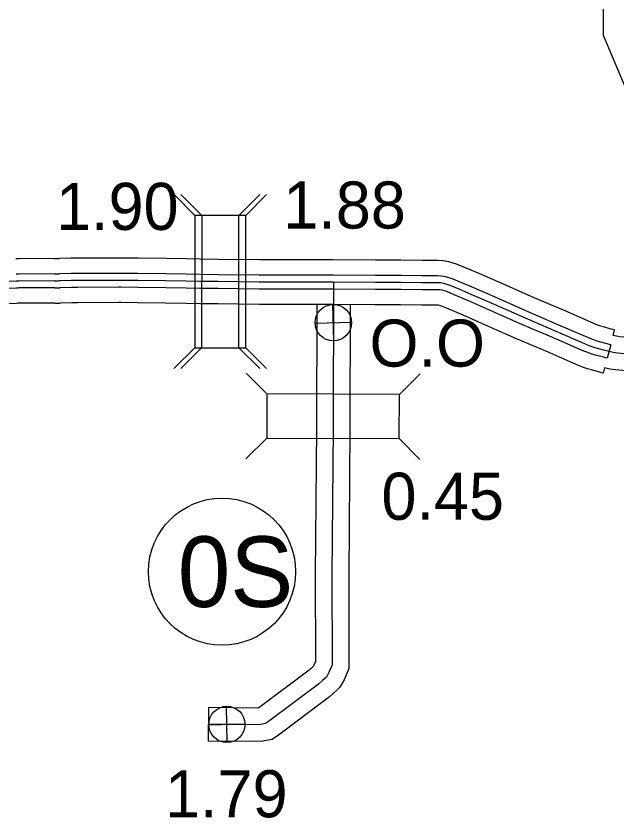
# Model space of a CAD drawing. Extents: x 31699 to 244310, y -8841 to 11474.
# Drawn here: x 103231.3 to 103590.7, y 1397.3 to 1877.1 of the extents above; entities that cross this region are included whole.
import ezdxf

# ---------------------------------------------------------------- set-up
doc = ezdxf.new("R2010")
doc.units = 0
for name, color, linetype in [('B_Logo', 7, 'Continuous'), ('Level 21', 7, 'Continuous'), ('R_Border Notes', 7, 'Continuous'), ('R_XS_EARTHWORK_STAGE1', 7, 'Continuous'), ('R_XS_EARTHWORK_STAGE2', 7, 'Continuous'), ('S_AREA_CALC', 7, 'Continuous'), ('S_WALL', 7, 'Continuous'), ('S_WALL_ANNOT', 7, 'Continuous')]:
    doc.layers.add(name, color=color, linetype=linetype)

msp = doc.modelspace()

# ---------------------------------------------------------------- linework, layer by layer
at = {"layer": 'B_Logo'}
for p, q in [((103254.4, 1718.67), (103233.22, 1718.55)), ((103264.38, 1718.87), (103257.31, 1718.71)), ((103292.85, 1718.95), (103268.05, 1718.91)), ((103304.17, 1718.89), (103294.04, 1718.94))]:
    msp.add_line(p, q, dxfattribs=at)
for points in [[(103231.36, 1718.53), (103216.92, 1718.29)], [(103420.95, 1717.85), (103408.63, 1717.79), (103389.82, 1717.91), (103376.75, 1717.87), (103352.27, 1718.18), (103341.31, 1718.31), (103333.03, 1718.44), (103320.87, 1718.7), (103304.17, 1718.89)], [(103421.2, 1717.85), (103420.9, 1630.37), (103420.26, 1542.69), (103420.37, 1488.85), (103418.47, 1484.41), (103416.93, 1481.64), (103416.02, 1480.76), (103414.38, 1479.32), (103412.29, 1477.41), (103382.34, 1454.99), (103380.57, 1453.75), (103376.79, 1453.01), (103346.37, 1453.33)], [(103494.95, 1714.18), (103490.26, 1716.12), (103487.09, 1717.09), (103485.33, 1717.4), (103483.22, 1717.5), (103474.07, 1717.49), (103461.37, 1717.72), (103451.45, 1717.68), (103446.26, 1717.72), (103420.95, 1717.85)], [(103535.95, 1696.25), (103517.52, 1704.42), (103503.5, 1710.55), (103494.95, 1714.18)], [(103588.38, 1675.71), (103583.68, 1676.95), (103579.09, 1678.23), (103577.02, 1678.81), (103574.74, 1679.6), (103573.08, 1680.24), (103571.55, 1680.91), (103554.35, 1688.39), (103535.95, 1696.25)], [(103687.77, 1681.99), (103671.07, 1681.84), (103666.28, 1681.74), (103661.49, 1681.65), (103657.77, 1681.04), (103652.66, 1680.27), (103644.38, 1678.77), (103632.84, 1676.53), (103629.79, 1675.87), (103620.06, 1673.48), (103617.83, 1673.18), (103616.21, 1673.06), (103613.45, 1673.2), (103611.12, 1673.27), (103608.47, 1673.45), (103606.2, 1673.68), (103598.55, 1674.54), (103591.23, 1675.29), (103588.38, 1675.71)]]:
    msp.add_lwpolyline(points, dxfattribs=at)
for centre, start, end in [((103234.23, 1542.55), 90.3273, 90.9314), ((103253.39, 1894.67), 270.3273, 271.276), ((103268.3, 1542.91), 90.0809, 91.276), ((103293.09, 1542.95), 89.692, 90.0809)]:
    msp.add_arc(centre, 176, start, end, dxfattribs=at)
at = {"layer": 'Level 21'}
for p, q in [((103421.32, 1682.79), (103420.82, 1704.49)), ((103410.22, 1693.39), (103431.92, 1693.89)), ((103357.64, 1442.43), (103357.14, 1464.13)), ((103346.54, 1453.03), (103368.24, 1453.53))]:
    msp.add_line(p, q, dxfattribs=at)
for centre in [(103421.07, 1693.64), (103357.39, 1453.28)]:
    msp.add_circle(centre, 10.85, dxfattribs=at)
at = {"layer": 'R_Border Notes'}
msp.add_circle((103354.52, 1544.66), 44, dxfattribs=at)
at = {"layer": 'R_XS_EARTHWORK_STAGE1'}
for p, q in [((103338.21, 1757.85), (103325.77, 1770.3)), ((103342.32, 1757.85), (103329.88, 1770.3)), ((103364.61, 1757.85), (103377.06, 1770.29)), ((103368.72, 1757.85), (103381.17, 1770.29)), ((103338.19, 1678.65), (103325.74, 1666.21)), ((103342.3, 1678.65), (103329.85, 1666.21)), ((103364.59, 1678.65), (103377.03, 1666.2)), ((103368.7, 1678.65), (103381.14, 1666.2)), ((103381.37, 1650.99), (103368.97, 1663.47)), ((103460.57, 1650.71), (103473.06, 1663.12)), ((103381.28, 1624.59), (103368.79, 1612.18)), ((103460.48, 1624.31), (103472.88, 1611.83))]:
    msp.add_line(p, q, dxfattribs=at)
for points in [[(103338.21, 1757.85), (103338.19, 1678.65), (103364.59, 1678.65), (103364.61, 1757.85)], [(103342.32, 1757.85), (103342.3, 1678.65), (103368.7, 1678.65), (103368.72, 1757.85)], [(103460.57, 1650.71), (103381.37, 1650.99), (103381.28, 1624.59), (103460.48, 1624.31)]]:
    msp.add_lwpolyline(points, close=True, dxfattribs=at)
at = {"layer": 'R_XS_EARTHWORK_STAGE2'}
for p, q in [((103254.32, 1732), (103233.14, 1731.88)), ((103264.08, 1732.2), (103257.01, 1732.04)), ((103292.82, 1732.28), (103268.03, 1732.24)), ((103304.32, 1732.22), (103294.11, 1732.28)), ((103254.37, 1722.84), (103233.2, 1722.71)), ((103264.28, 1723.03), (103257.22, 1722.88)), ((103292.84, 1723.11), (103268.04, 1723.08)), ((103304.21, 1723.06), (103294.06, 1723.11)), ((103254.42, 1714.5), (103233.24, 1714.38)), ((103264.47, 1714.7), (103257.4, 1714.54)), ((103292.85, 1714.78), (103268.05, 1714.74)), ((103304.12, 1714.72), (103294.02, 1714.78)), ((103254.47, 1705.34), (103233.3, 1705.21)), ((103264.67, 1705.54), (103257.61, 1705.38)), ((103292.87, 1705.61), (103268.07, 1705.58)), ((103304.01, 1705.56), (103293.97, 1705.61))]:
    msp.add_line(p, q, dxfattribs=at)
for points in [[(103420.96, 1731.18), (103408.64, 1731.13), (103389.84, 1731.24), (103376.82, 1731.2), (103352.43, 1731.51), (103341.5, 1731.64), (103333.27, 1731.77), (103321.08, 1732.03), (103304.32, 1732.22)], [(103500.1, 1726.48), (103494.77, 1728.68), (103490.2, 1730.08), (103486.82, 1730.67), (103483.55, 1730.84), (103474.18, 1730.82), (103461.46, 1731.05), (103451.47, 1731.01), (103446.35, 1731.05), (103420.96, 1731.18)], [(103420.95, 1722.02), (103408.64, 1721.96), (103389.83, 1722.07), (103376.77, 1722.04), (103352.32, 1722.34), (103341.37, 1722.48), (103333.1, 1722.61), (103320.93, 1722.86), (103304.21, 1723.06)], [(103541.27, 1708.48), (103522.89, 1716.63), (103508.78, 1722.8), (103500.1, 1726.48)], [(103231.43, 1714.36), (103216.97, 1714.13), (103178.49, 1713.75), (103135.06, 1713.56), (103097.49, 1713.61), (103063.67, 1713.38), (103026.92, 1713.2), (102987.12, 1712.97), (102943.57, 1712.7), (102936.75, 1712.65), (102911.03, 1712.74), (102896.34, 1713.04), (102896.51, 1721.37)], [(103496.56, 1718.02), (103491.67, 1720.05), (103488.06, 1721.15), (103485.8, 1721.54), (103483.32, 1721.67), (103474.1, 1721.65), (103461.4, 1721.88), (103451.46, 1721.84), (103446.29, 1721.88), (103420.95, 1722.02)], [(103537.61, 1700.07), (103519.2, 1708.24), (103505.15, 1714.38), (103496.56, 1718.02)], [(103420.95, 1713.68), (103408.63, 1713.63), (103389.81, 1713.74), (103376.73, 1713.7), (103352.22, 1714.01), (103341.26, 1714.15), (103332.95, 1714.27), (103320.8, 1714.53), (103304.12, 1714.72)], [(103493.34, 1710.34), (103488.85, 1712.19), (103486.12, 1713.03), (103484.86, 1713.25), (103483.12, 1713.34), (103474.04, 1713.32), (103461.34, 1713.55), (103451.44, 1713.51), (103446.24, 1713.55), (103420.95, 1713.68)], [(103534.28, 1692.43), (103515.84, 1700.61), (103501.86, 1706.73), (103493.34, 1710.34)], [(103588.39, 1686.05), (103589.29, 1689.26), (103587.17, 1689.82), (103582.69, 1691.06), (103581.03, 1691.53), (103579.33, 1692.12), (103578.13, 1692.59), (103576.86, 1693.14), (103559.63, 1700.63), (103541.27, 1708.48)], [(103231.58, 1705.2), (103217.09, 1704.96), (103178.56, 1704.58), (103135.08, 1704.4), (103097.52, 1704.44), (103063.73, 1704.22), (103026.97, 1704.03), (102987.17, 1703.8), (102943.63, 1703.53), (102936.77, 1703.49), (102910.92, 1703.58), (102896.15, 1703.88), (102896.22, 1707.21)], [(103420.95, 1704.52), (103408.62, 1704.46), (103389.8, 1704.57), (103376.69, 1704.54), (103352.1, 1704.85), (103341.13, 1704.98), (103332.78, 1705.11), (103320.65, 1705.36), (103304.01, 1705.56)], [(103431.15, 1704.46), (103430.9, 1630.32), (103430.26, 1542.66), (103430.38, 1486.81), (103427.46, 1479.99), (103424.95, 1475.49), (103422.8, 1473.4), (103421.05, 1471.87), (103418.68, 1469.7), (103388.2, 1446.89), (103384.57, 1444.35), (103377.71, 1443), (103346.27, 1443.33)], [(103411.15, 1704.44), (103410.9, 1630.43), (103410.26, 1542.72), (103410.37, 1490.89), (103409.48, 1488.82), (103408.94, 1487.85), (103407.71, 1486.77), (103405.91, 1485.12), (103376.57, 1463.16), (103375.87, 1463.02), (103346.48, 1463.33), (103346.27, 1443.33)], [(103489.8, 1701.88), (103485.75, 1703.56), (103483.98, 1704.1), (103483.84, 1704.12), (103482.89, 1704.17), (103473.96, 1704.15), (103461.27, 1704.38), (103451.43, 1704.34), (103446.18, 1704.38), (103420.95, 1704.52)], [(103530.62, 1684.03), (103512.14, 1692.22), (103498.23, 1698.31), (103489.8, 1701.88)], [(103586.94, 1680.37), (103580.21, 1682.24), (103578.27, 1682.79), (103576.18, 1683.52), (103574.66, 1684.1), (103573.21, 1684.73), (103556, 1692.21), (103537.61, 1700.07)], [(103586.94, 1680.37), (103584.77, 1672.35), (103582.59, 1672.93), (103577.96, 1674.21), (103575.76, 1674.84), (103573.31, 1675.69), (103571.51, 1676.39), (103569.89, 1677.08), (103552.7, 1684.56), (103534.28, 1692.43)], [(103583.28, 1666.71), (103582.42, 1663.49), (103580.19, 1664.08), (103575.49, 1665.39), (103573, 1666.09), (103570.16, 1667.08), (103568.04, 1667.9), (103566.24, 1668.68), (103549.07, 1676.14), (103530.62, 1684.03)], [(103614.43, 1683.18), (103613.69, 1683.19), (103611.62, 1683.26), (103609.31, 1683.42), (103607.26, 1683.62), (103599.61, 1684.48), (103592.47, 1685.21), (103590.4, 1685.52), (103588.39, 1686.05)], [(103613.97, 1663.19), (103613.21, 1663.2), (103610.62, 1663.28), (103607.63, 1663.48), (103605.13, 1663.74), (103597.48, 1664.6), (103589.99, 1665.36), (103586.37, 1665.89), (103583.28, 1666.71)]]:
    msp.add_lwpolyline(points, dxfattribs=at)
for centre, radius, start, end in [((103253.39, 1894.67), 162.67, 270.3273, 271.276), ((103268.3, 1542.91), 189.33, 90.0809, 91.276), ((103293.09, 1542.95), 189.33, 89.6907, 90.0809), ((103234.23, 1542.55), 189.33, 90.3273, 90.9314), ((103234.23, 1542.55), 180.17, 90.3273, 90.9314), ((103253.39, 1894.67), 171.83, 270.3273, 271.276), ((103268.3, 1542.91), 180.17, 90.0809, 91.276), ((103293.09, 1542.95), 180.17, 89.6916, 90.0809), ((103234.23, 1542.55), 171.83, 90.3273, 90.9314), ((103253.39, 1894.67), 180.17, 270.3273, 271.276), ((103268.3, 1542.91), 171.83, 90.0809, 91.276), ((103293.09, 1542.95), 171.83, 89.6924, 90.0809), ((103234.23, 1542.55), 162.67, 90.3273, 90.9314), ((103253.39, 1894.67), 189.33, 270.3273, 271.276), ((103268.3, 1542.91), 162.67, 90.0809, 91.276), ((103293.1, 1542.95), 162.67, 89.6933, 90.0809)]:
    msp.add_arc(centre, radius, start, end, dxfattribs=at)
at = {"layer": 'S_AREA_CALC'}
msp.add_lwpolyline([(103582.1, 1985.34), (103582.41, 1865.7), (103646.7, 1713.77)], dxfattribs=at)

# ---------------------------------------------------------------- texts
at = {"layer": 'R_Border Notes'}
msp.add_text('0S', height=42.24, dxfattribs=at).set_placement((103328.01, 1523.54))
at = {"layer": 'S_WALL'}
for s, p in [('1.90', (103255.22, 1749.13)), ('1.88', (103391.13, 1749.94)), ('0.45', (103449.85, 1575.7))]:
    msp.add_text(s, height=28.16, dxfattribs=at).set_placement(p)
at = {"layer": 'S_WALL_ANNOT'}
for s, p in [('O.O', (103442.71, 1667.33)), ('1.79', (103320.42, 1397.71))]:
    msp.add_text(s, height=28.16, dxfattribs=at).set_placement(p)

doc.saveas('drawing.dxf')
